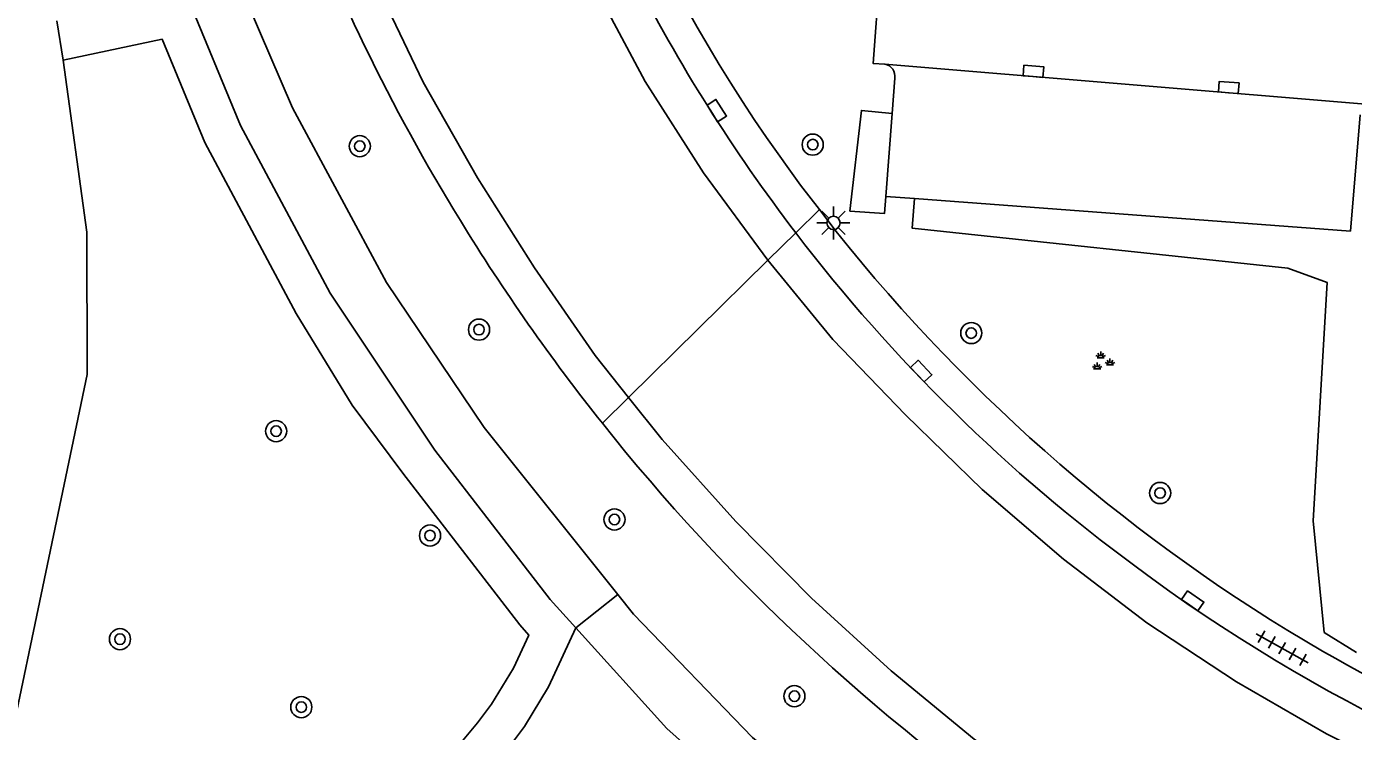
# Model space of a CAD drawing. Extents: x 132994 to 136000, y 393499 to 395512.
# Drawn here: x 134032.8 to 134083, y 394225.2 to 394251.9 of the extents above; entities that cross this region are included whole.
import ezdxf

# ---------------------------------------------------------------- set-up
doc = ezdxf.new("R2010")
doc.units = 0
for name, color, linetype in [('gg-knt-onverhard', 7, 'Continuous'), ('gg-knt-verharding', 7, 'Continuous'), ('gg-knt-verharding nz', 7, 'Continuous'), ('gt-grn-groengrens', 7, 'Continuous'), ('gt-grn-weggrens', 7, 'Continuous'), ('gt-symb-boom', 7, 'Continuous'), ('gt-symb-groenvak', 7, 'Continuous'), ('gt-symb-kolk', 7, 'Continuous'), ('gt-symb-lichtmast', 7, 'Continuous'), ('gt-symb-tegel verharding', 7, 'Continuous')]:
    doc.layers.add(name, color=color, linetype=linetype)

# ---------------------------------------------------------------- blocks, each defined once
blk = doc.blocks.new('gt0-KOLK')
at = {"layer": 'gt-symb-kolk'}
blk.add_lwpolyline([(0, 0), (0.375, 0), (0.375, 0.4), (-0.375, 0.4), (-0.375, 0), (0, 0)], dxfattribs=at)
blk = doc.blocks.new('gt0-BOOM')
at = {"layer": 'gt-symb-boom'}
for radius in [0.4, 0.2]:
    blk.add_circle((0, 0), radius, dxfattribs=at)
blk = doc.blocks.new('gt0-GRVAK')
at = {"layer": 'gt-symb-groenvak'}
for p, q in [((-0.11, 0.189), (-0.228, 0.24)), ((-0.182, 0.153), (0.088, 0.153)), ((-0.091, 0.211), (-0.156, 0.322)), ((-0.047, 0.214), (-0.047, 0.393)), ((-0.004, 0.211), (0.061, 0.322)), ((0.015, 0.189), (0.133, 0.24)), ((0.262, -0.052), (0.197, 0.059)), ((0.305, -0.049), (0.305, 0.13)), ((0.349, -0.052), (0.414, 0.059)), ((-0.245, -0.228), (-0.363, -0.177)), ((-0.318, -0.264), (-0.047, -0.264)), ((-0.226, -0.206), (-0.291, -0.095)), ((-0.183, -0.203), (-0.183, -0.024)), ((-0.139, -0.206), (-0.074, -0.095)), ((-0.12, -0.228), (-0.002, -0.177)), ((0.243, -0.074), (0.125, -0.023)), ((0.17, -0.11), (0.441, -0.11)), ((0.368, -0.074), (0.486, -0.023))]:
    blk.add_line(p, q, dxfattribs=at)
blk = doc.blocks.new('gt0-TEG1')
at = {"layer": 'gt-symb-tegel verharding'}
for p, q in [((-1.125, 0), (1.125, 0)), ((-0.9, -0.25), (-0.9, 0.25)), ((-0.45, -0.25), (-0.45, 0.25)), ((0, -0.25), (0, 0.25)), ((0.45, -0.25), (0.45, 0.25)), ((0.9, -0.25), (0.9, 0.25))]:
    blk.add_line(p, q, dxfattribs=at)
blk = doc.blocks.new('gt0-LMAST')
at = {"layer": 'gt-symb-lichtmast'}
for p, q in [((-0.005, 0.246), (-0.005, 0.621)), ((-0.182, 0.173), (-0.447, 0.438)), ((0.172, 0.173), (0.437, 0.438)), ((-0.255, -0.004), (-0.63, -0.004)), ((-0.182, -0.181), (-0.447, -0.446)), ((-0.005, -0.254), (-0.005, -0.629)), ((0.437, -0.446), (0.172, -0.181)), ((0.245, -0.004), (0.62, -0.004))]:
    blk.add_line(p, q, dxfattribs=at)
blk.add_circle((-0.005, -0.004), 0.25, dxfattribs=at)

msp = doc.modelspace()

# ---------------------------------------------------------------- linework, layer by layer
at = {"layer": 'gg-knt-onverhard'}
msp.add_lwpolyline([(134053.612, 394229.124), (134052.574, 394226.891), (134051.667, 394225.398), (134051.069, 394224.591), (134050.417, 394223.829), (134049.39, 394222.827), (134048.617, 394222.199), (134046.967, 394221.068), (134043.331, 394218.927), (134041.668, 394217.821), (134040.893, 394217.205), (134039.665, 394216.019), (134039.003, 394215.274), (134036.19, 394211.732), (134035.633, 394210.9), (134035.188, 394210.022), (134034.962, 394209.372), (134034.822, 394208.751)], dxfattribs=at)
at = {"layer": 'gg-knt-verharding'}
for p, q in [((134065.58, 394248.602), (134065.681, 394249.93)), ((134065.34, 394245.46), (134065.58, 394248.602)), ((134083.3, 394248.55), (134082.931, 394244.14)), ((134066.431, 394245.378), (134065.34, 394245.46)), ((134082.931, 394244.14), (134066.431, 394245.378)), ((134063.471, 394244.128), (134062.83, 394244.96))]:
    msp.add_line(p, q, dxfattribs=at)
for points in [[(134036.258, 394301.362), (134033.538, 394301.119), (134036.189, 394272.364), (134037.819, 394262.803), (134039.538, 394256.623), (134042.893, 394248.811), (134046.448, 394242.2), (134050.146, 394236.717), (134055.199, 394230.392)], [(134065.313, 394250.463), (134064.871, 394250.49), (134065.349, 394256.965)], [(134053.612, 394229.124), (134052.639, 394230.201), (134048.279, 394235.856), (134044.316, 394241.793), (134040.924, 394248.141), (134038.865, 394253.133)], [(134062.83, 394244.96), (134062.12, 394245.883), (134060.828, 394247.684)], [(134055.199, 394230.392), (134055.792, 394229.65), (134060.294, 394224.98), (134064.921, 394221.114), (134070.3, 394217.369), (134075.541, 394214.251), (134080.659, 394211.659), (134086.604, 394209.234), (134092.729, 394207.424), (134098.701, 394205.995), (134104.443, 394204.789), (134111.551, 394203.437), (134123.857, 394201.213), (134133.321, 394199.594), (134150.173, 394196.973), (134150.748, 394200.529)], [(134057.763, 394224.683), (134057.056, 394225.316), (134053.612, 394229.124)]]:
    msp.add_lwpolyline(points, dxfattribs=at)
for centre, radius, start, end in [((134110.693, 394282.516), 72.235, 187.8898, 211.71229), ((134112.91, 394283.28), 63.084, 190.48414, 214.35115), ((134112.771, 394282.952), 63.995, 206.95604, 217.40492), ((134065.232, 394250.014), 0.456, 349.4216, 79.8233), ((134114.547, 394284.546), 76.581, 211.48858, 218.50347), ((134112.739, 394282.94), 63.962, 217.4136, 233.63685), ((134114.883, 394285.091), 65.736, 218.54655, 239.85976), ((134114.529, 394284.533), 76.559, 218.50448, 235.43597), ((134113.202, 394283.006), 64.291, 233.33933, 255.8281), ((134113.24, 394283.167), 63.248, 240.27199, 255.98738)]:
    msp.add_arc(centre, radius, start, end, dxfattribs=at)
at = {"layer": 'gg-knt-verharding nz'}
msp.add_line((134083.81, 394248.93), (134065.313, 394250.463), dxfattribs=at)
for points in [[(134060.885, 394243.044), (134058.446, 394246.346), (134056.235, 394249.814), (134054.372, 394253.314), (134052.636, 394256.92), (134051.12, 394260.673), (134049.883, 394264.494), (134048.792, 394268.556), (134047.269, 394276.271), (134045.629, 394286.175), (134044.428, 394294.128), (134042.267, 394308.684)], [(134055.609, 394237.847), (134054.339, 394239.433), (134052.045, 394242.753), (134049.886, 394246.167), (134047.831, 394249.789), (134046.067, 394253.478), (134044.434, 394257.447), (134043.172, 394261.13), (134042.03, 394265.108), (134041.167, 394269.076), (134040.532, 394273.051), (134038.725, 394291.22), (134036.98, 394308.374)], [(134169.314, 394203.941), (134167.921, 394204.144), (134159.858, 394205.406), (134151.909, 394206.79), (134143.963, 394208.342), (134136.022, 394209.961), (134128.139, 394211.644), (134124.151, 394212.529), (134116.347, 394214.443), (134112.396, 394215.371), (134100.817, 394218.242), (134096.951, 394219.348), (134093.118, 394220.514), (134089.384, 394221.783), (134085.591, 394223.33), (134082.022, 394225.111), (134078.617, 394227.077), (134075.223, 394229.316), (134072.071, 394231.722), (134068.995, 394234.369), (134066.085, 394237.185), (134063.342, 394240.038), (134060.885, 394243.044)], [(134169.2, 394199.082), (134158.054, 394200.816), (134149.913, 394202.138), (134141.81, 394203.539), (134125.811, 394206.245), (134121.84, 394206.941), (134109.855, 394209.126), (134105.857, 394209.834), (134101.953, 394210.498), (134097.723, 394211.434), (134094.114, 394212.413), (134090.254, 394213.578), (134086.343, 394214.981), (134082.627, 394216.524), (134078.934, 394218.338), (134075.441, 394220.335), (134071.959, 394222.559), (134068.69, 394224.915), (134065.552, 394227.494), (134062.536, 394230.256), (134059.663, 394233.154), (134056.879, 394236.26), (134055.609, 394237.847)]]:
    msp.add_lwpolyline(points, dxfattribs=at)
at = {"layer": 'gt-grn-groengrens'}
for p, q in [((134034.202, 394250.618), (134033.972, 394252.103)), ((134083.16, 394228.188), (134081.939, 394228.948))]:
    msp.add_line(p, q, dxfattribs=at)
for points in [[(134049.321, 394224.856), (134049.895, 394225.526), (134050.421, 394226.236), (134051.249, 394227.599), (134051.833, 394228.856), (134051.487, 394229.239), (134047.06, 394234.981), (134045.143, 394237.56), (134043.028, 394241.021), (134039.566, 394247.5), (134037.954, 394251.408), (134034.202, 394250.618)], [(134034.202, 394250.618), (134035.1, 394244.105), (134035.115, 394238.72), (134030.523, 394216.808), (134029.314, 394209.124)], [(134065.58, 394248.602), (134064.424, 394248.715), (134063.988, 394244.905), (134065.29, 394244.806), (134065.34, 394245.46)], [(134066.431, 394245.378), (134066.348, 394244.251), (134080.567, 394242.743), (134082.047, 394242.204), (134081.517, 394233.184), (134081.939, 394228.948)]]:
    msp.add_lwpolyline(points, dxfattribs=at)
at = {"layer": 'gt-grn-weggrens'}
for p, q in [((134061.936, 394244.079), (134062.83, 394244.96)), ((134060.885, 394243.044), (134061.936, 394244.079)), ((134055.609, 394237.847), (134060.885, 394243.044)), ((134054.617, 394236.869), (134055.609, 394237.847)), ((134053.612, 394229.124), (134055.199, 394230.392))]:
    msp.add_line(p, q, dxfattribs=at)

# ---------------------------------------------------------------- block references
at = {"layer": 'gt-symb-boom'}
for p in [(134062.579, 394247.42), (134045.435, 394247.361), (134049.948, 394240.417), (134068.579, 394240.285), (134042.268, 394236.573), (134075.727, 394234.231), (134055.074, 394233.229), (134048.094, 394232.621), (134036.357, 394228.698), (134061.886, 394226.54), (134043.221, 394226.126)]:
    msp.add_blockref('gt0-BOOM', p, dxfattribs=at)
at = {"layer": 'gt-symb-groenvak'}
msp.add_blockref('gt0-GRVAK', (134073.525, 394239.197), dxfattribs=at)
at = {"layer": 'gt-symb-kolk'}
for p, rotation in [((134070.913, 394249.997), -4.758885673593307), ((134078.31, 394249.384), -4.530520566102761), ((134058.779, 394248.599), -57.58155005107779), ((134066.541, 394238.708), -46.782320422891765), ((134076.848, 394229.983), -34.48490803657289)]:
    msp.add_blockref('gt0-KOLK', p, dxfattribs=dict(at, rotation=rotation))
at = {"layer": 'gt-symb-lichtmast'}
msp.add_blockref('gt0-LMAST', (134063.369, 394244.459), dxfattribs=at)
at = {"layer": 'gt-symb-tegel verharding', "rotation": -29.282828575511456}
msp.add_blockref('gt0-TEG1', (134080.348, 394228.356), dxfattribs=at)

doc.saveas('drawing.dxf')
